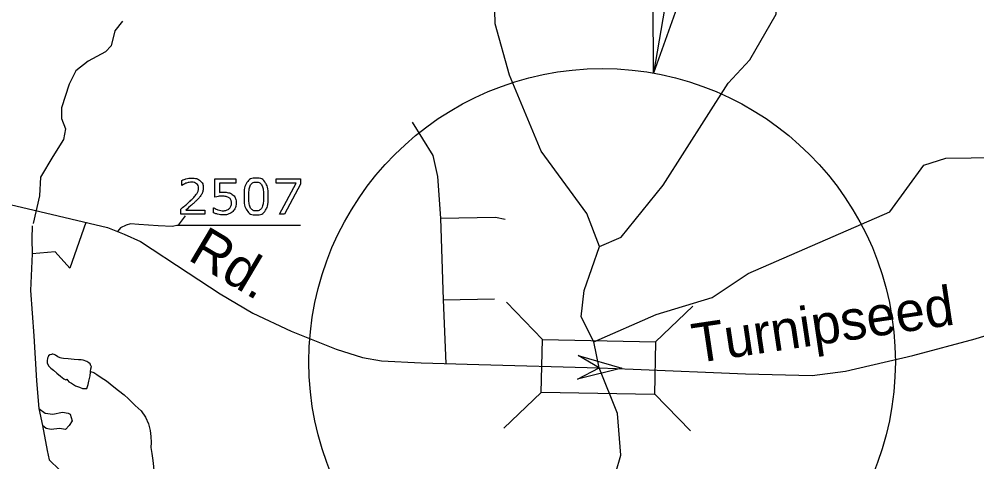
# Model space of a CAD drawing. Extents: x 2169602 to 2449496, y 721995 to 810662.
# Drawn here: x 2170168.4 to 2170289.8, y 724807.8 to 724863.9 of the extents above; entities that cross this region are included whole.
import ezdxf

# ---------------------------------------------------------------- set-up
doc = ezdxf.new("R2010")
doc.units = 0
doc.layers.add('Old_Level_1', color=7, linetype='Continuous')
doc.layers.add('Prop Terminator CELL', color=7, linetype='Continuous')

msp = doc.modelspace()

# ---------------------------------------------------------------- linework, layer by layer
at = {"layer": 'Old_Level_1'}
for p, q in [((2170254.76, 724891.52), (2170248.85, 724857.09)), ((2170188.42, 724837.78), (2170204.05, 724837.78)), ((2170230.19, 724828.03), (2170234.74, 724823.3)), ((2170249.1, 724822.98), (2170253.83, 724827.52)), ((2170229.87, 724812.05), (2170234.6, 724816.59)), ((2170248.96, 724816.42), (2170253.51, 724811.69)), ((2170170.87, 724814.55), (2170171.35, 724812.37))]:
    msp.add_line(p, q, dxfattribs=at)
for points in [[(2170241.99, 724835.09), (2170244.75, 724836.28), (2170250.07, 724842.88), (2170258.3, 724855.81), (2170261.06, 724858.79), (2170264.4, 724864.57), (2170264.36, 724869.25), (2170265.35, 724871.49), (2170271.85, 724877.05), (2170279.17, 724880.64), (2170286.82, 724890.23), (2170288.58, 724894.79), (2170288.53, 724902.12), (2170287.34, 724904.64), (2170287.91, 724907.04), (2170289.29, 724909.82), (2170292.83, 724913.81), (2170294.21, 724914.01)], [(2170241.99, 724835.09), (2170240.38, 724839.26), (2170234.6, 724847.17), (2170230.59, 724856.84), (2170228.76, 724863.35), (2170228.52, 724873.65), (2170225.48, 724883.3), (2170221.11, 724886.27), (2170215.93, 724892.77), (2170213.95, 724902.95)], [(2170181.51, 724863.67), (2170180.54, 724862.46), (2170180.06, 724860.53), (2170179.33, 724859.8), (2170177.15, 724858.59), (2170175.58, 724857.38), (2170174.74, 724855.69), (2170173.77, 724852.66), (2170173.77, 724851.33), (2170174.25, 724850), (2170174.01, 724848.67), (2170172.68, 724846.49), (2170171.09, 724843.88), (2170170.97, 724841.52), (2170170.18, 724837.99)], [(2170218.21, 724850.85), (2170220.86, 724846.64), (2170221.46, 724843.99), (2170221.82, 724838.69)], [(2170241.26, 724823.02), (2170249.17, 724826.45), (2170256.28, 724828.64), (2170260.82, 724831.67), (2170278.79, 724839.49), (2170283.11, 724845.4), (2170285.89, 724846.28), (2170301.91, 724846.5), (2170303.53, 724847.46)], [(2170189.04, 724842.85), (2170189.01, 724842.85), (2170189.01, 724843.48)], [(2170193.21, 724841.37), (2170193.21, 724843.66), (2170195.89, 724843.66), (2170195.89, 724843.14), (2170193.79, 724843.14), (2170193.79, 724841.95)], [(2170204.05, 724843), (2170202.03, 724839.21), (2170201.39, 724839.21), (2170203.53, 724843.14), (2170201, 724843.14), (2170201, 724843.66), (2170204.05, 724843.66), (2170204.05, 724843)], [(2170113.08, 724838.22), (2170115.6, 724838.67), (2170126.59, 724840.11), (2170130.67, 724840.51), (2170135.64, 724841.06), (2170143.04, 724841.73), (2170151.72, 724842.52), (2170155.74, 724842.62), (2170157.73, 724842.43), (2170162.51, 724841.53), (2170168.68, 724840.09), (2170179.59, 724837.5), (2170181.73, 724836.65), (2170183.77, 724835.71), (2170189.84, 724831.77), (2170193.87, 724829.09), (2170198.02, 724826.65), (2170202.89, 724824.36), (2170208.61, 724822.07), (2170211.95, 724821.02), (2170214.33, 724820.58), (2170219.36, 724820.33), (2170226.67, 724820.13), (2170241.93, 724819.72)], [(2170191.92, 724839.21), (2170188.9, 724839.21), (2170188.9, 724839.84)], [(2170189.52, 724839.72), (2170191.92, 724839.72), (2170191.92, 724839.21)], [(2170193.02, 724839.37), (2170193.02, 724840), (2170193.06, 724840)], [(2170176.86, 724838.15), (2170174.82, 724832.33), (2170172.97, 724834.41), (2170170.05, 724834.18)], [(2170189.44, 724838.97), (2170188.55, 724837.81), (2170187.84, 724837.65), (2170186.01, 724837.73), (2170183.57, 724837.89), (2170182.52, 724837.97), (2170181.97, 724837.81), (2170181.26, 724837.44), (2170180.88, 724836.99)], [(2170221.82, 724838.69), (2170228.8, 724838.81), (2170230, 724838.57)], [(2170221.82, 724838.69), (2170222.18, 724828.33)], [(2170170.05, 724837.73), (2170170.02, 724836.08), (2170170.05, 724834.18)], [(2170241.26, 724823.02), (2170239.66, 724826.17), (2170240.04, 724829.52), (2170241.99, 724835.09)], [(2170170.05, 724834.18), (2170169.83, 724829.5), (2170170.26, 724823.75), (2170170.59, 724818.06), (2170170.87, 724814.55)], [(2170222.18, 724828.33), (2170228.68, 724828.45)], [(2170222.18, 724828.33), (2170222.49, 724820.24)], [(2170241.93, 724819.72), (2170246.27, 724819.55), (2170260.51, 724818.93), (2170268.94, 724818.73), (2170273.17, 724819.28), (2170281.73, 724821.27), (2170289.63, 724823.36), (2170291.41, 724823.91), (2170295.44, 724824.16), (2170301.16, 724824.03), (2170320.74, 724822.62), (2170331.79, 724821.94), (2170339.4, 724821.1), (2170344.17, 724820.2), (2170355.92, 724817.19), (2170371.41, 724814.01), (2170377.78, 724812.76), (2170382.22, 724812.16), (2170385.72, 724811.94), (2170401.97, 724811.79)], [(2170239.71, 724783.45), (2170243.63, 724787.43), (2170245.01, 724791.14), (2170244.4, 724793.18), (2170243.21, 724794.76), (2170242.59, 724796.88), (2170242.78, 724802.02), (2170244.7, 724808.61), (2170244.27, 724813.92), (2170241.93, 724819.72), (2170241.26, 724823.02)], [(2170177.46, 724819.23), (2170177.49, 724819.57), (2170177.55, 724819.85), (2170177.5, 724819.95), (2170177.4, 724820.19), (2170177.25, 724820.33), (2170176.97, 724820.52), (2170176.53, 724820.66), (2170176.26, 724820.71), (2170175.92, 724820.7), (2170175.35, 724820.75), (2170174.63, 724820.84), (2170174.02, 724820.88), (2170173.78, 724820.93), (2170173.59, 724820.97), (2170173.3, 724821.11), (2170173.02, 724821.3), (2170172.84, 724821.4), (2170172.68, 724821.45), (2170172.59, 724821.44), (2170172.49, 724821.4), (2170172.3, 724821.35), (2170172.12, 724821.21), (2170172.07, 724821.11), (2170171.98, 724820.92), (2170171.94, 724820.59), (2170171.94, 724820.3), (2170172.16, 724819.92), (2170172.41, 724819.64), (2170172.74, 724819.4), (2170173.18, 724819.02), (2170173.65, 724818.65), (2170174.08, 724818.32), (2170174.32, 724818.17), (2170174.46, 724818.27), (2170174.7, 724817.94), (2170175.03, 724817.75), (2170175.56, 724817.42), (2170176.04, 724817.24), (2170176.42, 724817.09), (2170176.65, 724817.1), (2170176.99, 724817.1), (2170177.13, 724817.58), (2170177.22, 724818.01), (2170177.4, 724818.67), (2170177.45, 724819.15), (2170177.46, 724819.23)], [(2170177.46, 724819.23), (2170177.88, 724819.1), (2170178.26, 724818.86), (2170178.78, 724818.48), (2170179.45, 724818.06), (2170179.93, 724817.68), (2170180.41, 724817.3), (2170180.99, 724816.84), (2170181.7, 724816.27), (2170182.28, 724815.79), (2170183.09, 724814.94), (2170183.85, 724814.24), (2170184.42, 724813.44), (2170184.81, 724812.58), (2170185, 724811.77), (2170185.09, 724811.01), (2170185.15, 724810.25), (2170185.11, 724809.58), (2170185.21, 724808.83), (2170185.36, 724807.93), (2170185.45, 724807.17), (2170185.46, 724806.65), (2170185.45, 724806.41), (2170185.41, 724806.31)], [(2170170.87, 724814.55), (2170171.71, 724813.95), (2170172.68, 724813.83), (2170173.89, 724814.07), (2170174.61, 724813.95), (2170174.86, 724813.83), (2170175.1, 724812.98), (2170174.74, 724812.37), (2170174.25, 724811.89), (2170173.53, 724812.01), (2170172.44, 724811.89), (2170171.83, 724812.01), (2170171.35, 724812.37)], [(2170171.35, 724812.37), (2170171.95, 724809.23), (2170172.2, 724808.02), (2170173.51, 724806.76), (2170173.72, 724806.07), (2170173.65, 724805.48), (2170173.41, 724803.3)]]:
    msp.add_lwpolyline(points, dxfattribs=at)
for points in [[(2170234.74, 724823.3), (2170249.1, 724823.01), (2170248.96, 724816.3), (2170234.6, 724816.59)], [(2170239.26, 724821.27), (2170244.83, 724819.67), (2170239.2, 724818.27), (2170241.93, 724819.72)]]:
    msp.add_lwpolyline(points, close=True, dxfattribs=at)
msp.add_circle((2170242.32, 724820.48), 37.18, dxfattribs=at)
for points in [[(2170188.9, 724839.84), (2170189.21, 724840.11), (2170189.53, 724840.38), (2170189.85, 724840.64), (2170190.12, 724840.91), (2170190.7, 724841.47), (2170190.91, 724841.79), (2170191.12, 724842.12), (2170191.12, 724842.5), (2170191.12, 724842.85), (2170190.89, 724843.04), (2170190.66, 724843.24), (2170190.25, 724843.24), (2170189.98, 724843.24), (2170189.66, 724843.15), (2170189.34, 724843.05), (2170189.04, 724842.85)], [(2170189.01, 724843.48), (2170189.22, 724843.58), (2170189.58, 724843.67), (2170189.93, 724843.76), (2170190.26, 724843.76), (2170190.95, 724843.76), (2170191.34, 724843.43), (2170191.73, 724843.1), (2170191.73, 724842.53), (2170191.73, 724842.28), (2170191.67, 724842.06), (2170191.6, 724841.84), (2170191.48, 724841.64), (2170191.36, 724841.45), (2170191.2, 724841.28), (2170191.04, 724841.1), (2170190.82, 724840.88), (2170190.5, 724840.56), (2170190.16, 724840.27), (2170189.82, 724839.97), (2170189.52, 724839.72)], [(2170199.99, 724841.44), (2170199.99, 724840.24), (2170199.61, 724839.67), (2170199.24, 724839.11), (2170198.45, 724839.11), (2170197.65, 724839.11), (2170197.28, 724839.68), (2170196.91, 724840.25), (2170196.91, 724841.43), (2170196.91, 724842.62), (2170197.28, 724843.19), (2170197.66, 724843.76), (2170198.45, 724843.76), (2170199.25, 724843.76), (2170199.62, 724843.18), (2170199.99, 724842.6), (2170199.99, 724841.44)], [(2170199.2, 724840.08), (2170199.31, 724840.32), (2170199.34, 724840.65), (2170199.38, 724840.98), (2170199.38, 724841.44), (2170199.38, 724841.89), (2170199.34, 724842.23), (2170199.31, 724842.56), (2170199.2, 724842.8), (2170199.09, 724843.03), (2170198.91, 724843.15), (2170198.73, 724843.26), (2170198.45, 724843.26), (2170198.17, 724843.26), (2170197.98, 724843.15), (2170197.8, 724843.03), (2170197.69, 724842.79), (2170197.59, 724842.57), (2170197.55, 724842.21), (2170197.52, 724841.86), (2170197.52, 724841.43), (2170197.52, 724840.96), (2170197.55, 724840.65), (2170197.58, 724840.33), (2170197.69, 724840.09), (2170197.79, 724839.85), (2170197.97, 724839.73), (2170198.15, 724839.61), (2170198.45, 724839.61), (2170198.73, 724839.61), (2170198.91, 724839.72), (2170199.1, 724839.84), (2170199.2, 724840.08)], [(2170193.79, 724841.95), (2170193.91, 724841.97), (2170194.05, 724841.97), (2170194.18, 724841.98), (2170194.28, 724841.98), (2170194.65, 724841.98), (2170194.92, 724841.92), (2170195.19, 724841.86), (2170195.42, 724841.7), (2170195.66, 724841.54), (2170195.79, 724841.27), (2170195.92, 724841.01), (2170195.92, 724840.62)], [(2170195.92, 724840.62), (2170195.92, 724840.31), (2170195.81, 724840.03), (2170195.69, 724839.74), (2170195.5, 724839.55), (2170195.28, 724839.34), (2170194.98, 724839.22), (2170194.69, 724839.11), (2170194.29, 724839.11), (2170193.93, 724839.11), (2170193.59, 724839.19), (2170193.25, 724839.26), (2170193.02, 724839.37)], [(2170193.06, 724840), (2170193.31, 724839.85), (2170193.63, 724839.74), (2170193.96, 724839.63), (2170194.28, 724839.63), (2170194.49, 724839.63), (2170194.69, 724839.69), (2170194.89, 724839.75), (2170195.05, 724839.9), (2170195.18, 724840.03), (2170195.25, 724840.21), (2170195.31, 724840.39), (2170195.31, 724840.62), (2170195.31, 724840.86), (2170195.23, 724841.01), (2170195.16, 724841.17), (2170195.01, 724841.27), (2170194.86, 724841.38), (2170194.64, 724841.43), (2170194.41, 724841.48), (2170194.14, 724841.48), (2170193.88, 724841.48), (2170193.63, 724841.44), (2170193.39, 724841.4), (2170193.21, 724841.37)]]:
    msp.add_open_spline(points, degree=3, dxfattribs=at)
at = {"layer": 'Prop Terminator CELL'}
msp.add_lwpolyline([(2170254.95, 724874.3), (2170248.85, 724857.09), (2170248.76, 724875.47), (2170251.52, 724872.66)], close=True, dxfattribs=at)

# ---------------------------------------------------------------- texts
at = {"layer": 'Old_Level_1'}
for s, rotation, p in [('Rd.', 329.2942, (2170189.63, 724833.5)), ('Turnipseed', 8.4831, (2170254.11, 724820.28))]:
    msp.add_text(s, height=5, rotation=rotation, dxfattribs=at).set_placement(p)

doc.saveas('drawing.dxf')
